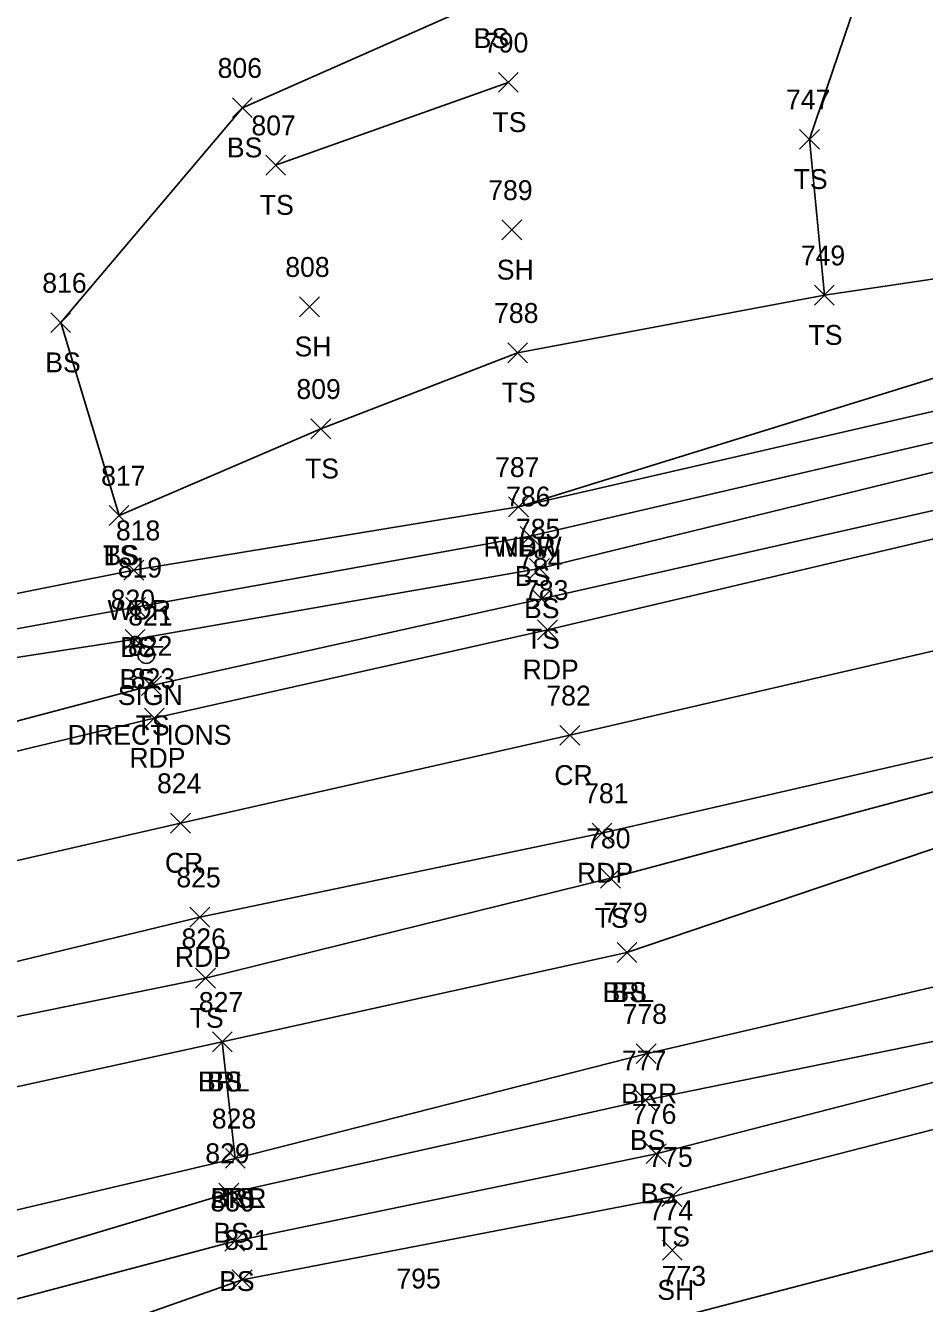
# Model space of a CAD drawing. Extents: x 1443590 to 1445966, y 578314 to 580556.
# Drawn here: x 1445402.9 to 1445493.3, y 579089.7 to 579218.3 of the extents above; entities that cross this region are included whole.
import ezdxf

# ---------------------------------------------------------------- set-up
doc = ezdxf.new("R2010")
doc.units = 0
for name, color, linetype in [('L_A', 7, 'Continuous'), ('L_I', 7, 'Continuous'), ('L_TIC', 7, 'Continuous'), ('LABL', 7, 'Continuous'), ('LAWA', 7, 'Continuous'), ('LELB', 7, 'Continuous'), ('LFNC', 7, 'Continuous'), ('P_A', 7, 'Continuous'), ('P_I', 7, 'Continuous'), ('P_TIC', 7, 'Continuous'), ('PET', 7, 'Continuous'), ('PRC', 7, 'Continuous'), ('S_A', 7, 'Continuous'), ('S_C', 7, 'Continuous'), ('S_I', 7, 'Continuous'), ('SSGN', 7, 'Continuous')]:
    doc.layers.add(name, color=color, linetype=linetype)

msp = doc.modelspace()

# ---------------------------------------------------------------- linework, layer by layer
at = {"layer": 'L_TIC'}
for points in [[(1445450.45, 579211.62), (1445452.45, 579213.62)], [(1445452.45, 579211.62), (1445450.45, 579213.62)], [(1445423.69, 579209.07), (1445425.69, 579211.07)], [(1445425.69, 579209.07), (1445423.69, 579211.07)], [(1445480.75, 579205.89), (1445482.75, 579207.89)], [(1445482.75, 579205.89), (1445480.75, 579207.89)], [(1445427.04, 579203.29), (1445429.04, 579205.29)], [(1445429.04, 579203.29), (1445427.04, 579205.29)], [(1445450.8, 579196.77), (1445452.8, 579198.77)], [(1445452.8, 579196.77), (1445450.8, 579198.77)], [(1445482.25, 579190.2), (1445484.25, 579192.2)], [(1445484.25, 579190.2), (1445482.25, 579192.2)], [(1445482.25, 579190.2), (1445484.25, 579192.2)], [(1445484.25, 579190.2), (1445482.25, 579192.2)], [(1445430.45, 579189.04), (1445432.45, 579191.04)], [(1445432.45, 579189.04), (1445430.45, 579191.04)], [(1445405.41, 579187.44), (1445407.41, 579189.44)], [(1445407.41, 579187.44), (1445405.41, 579189.44)], [(1445451.39, 579184.41), (1445453.39, 579186.41)], [(1445453.39, 579184.41), (1445451.39, 579186.41)], [(1445431.58, 579176.76), (1445433.58, 579178.76)], [(1445433.58, 579176.76), (1445431.58, 579178.76)], [(1445451.48, 579168.9), (1445453.48, 579170.9)], [(1445453.48, 579168.9), (1445451.48, 579170.9)], [(1445451.48, 579168.9), (1445453.48, 579170.9)], [(1445453.48, 579168.9), (1445451.48, 579170.9)], [(1445411.28, 579168.03), (1445413.28, 579170.03)], [(1445413.28, 579168.03), (1445411.28, 579170.03)], [(1445411.28, 579168.03), (1445413.28, 579170.03)], [(1445413.28, 579168.03), (1445411.28, 579170.03)], [(1445452.65, 579165.94), (1445454.65, 579167.94)], [(1445454.65, 579165.94), (1445452.65, 579167.94)], [(1445412.76, 579162.53), (1445414.76, 579164.53)], [(1445414.76, 579162.53), (1445412.76, 579164.53)], [(1445453.59, 579162.7), (1445455.59, 579164.7)], [(1445455.59, 579162.7), (1445453.59, 579164.7)], [(1445453.81, 579159.63), (1445455.81, 579161.63)], [(1445455.81, 579159.63), (1445453.81, 579161.63)], [(1445412.96, 579158.79), (1445414.96, 579160.79)], [(1445414.96, 579158.79), (1445412.96, 579160.79)], [(1445412.89, 579155.57), (1445414.89, 579157.57)], [(1445414.89, 579155.57), (1445412.89, 579157.57)], [(1445414.54, 579150.91), (1445416.54, 579152.91)], [(1445416.54, 579150.91), (1445414.54, 579152.91)], [(1445460.73, 579131.54), (1445462.73, 579133.54)], [(1445462.73, 579131.54), (1445460.73, 579133.54)], [(1445462.39, 579124.06), (1445464.39, 579126.06)], [(1445464.39, 579124.06), (1445462.39, 579126.06)], [(1445462.39, 579124.06), (1445464.39, 579126.06)], [(1445464.39, 579124.06), (1445462.39, 579126.06)], [(1445419.98, 579121.48), (1445421.98, 579123.48)], [(1445421.98, 579121.48), (1445419.98, 579123.48)], [(1445421.67, 579115.07), (1445423.67, 579117.07)], [(1445423.67, 579115.07), (1445421.67, 579117.07)], [(1445421.67, 579115.07), (1445423.67, 579117.07)], [(1445423.67, 579115.07), (1445421.67, 579117.07)], [(1445464.31, 579113.87), (1445466.31, 579115.87)], [(1445466.31, 579113.87), (1445464.31, 579115.87)], [(1445464.25, 579109.19), (1445466.25, 579111.19)], [(1445466.25, 579109.19), (1445464.25, 579111.19)], [(1445465.32, 579103.81), (1445467.32, 579105.81)], [(1445467.32, 579103.81), (1445465.32, 579105.81)], [(1445422.98, 579103.34), (1445424.98, 579105.34)], [(1445424.98, 579103.34), (1445422.98, 579105.34)], [(1445422.98, 579103.34), (1445424.98, 579105.34)], [(1445424.98, 579103.34), (1445422.98, 579105.34)], [(1445422.98, 579103.34), (1445424.98, 579105.34)], [(1445424.98, 579103.34), (1445422.98, 579105.34)], [(1445422.33, 579099.85), (1445424.33, 579101.85)], [(1445424.33, 579099.85), (1445422.33, 579101.85)], [(1445466.9, 579099.48), (1445468.9, 579101.48)], [(1445468.9, 579099.48), (1445466.9, 579101.48)], [(1445422.92, 579094.99), (1445424.92, 579096.99)], [(1445424.92, 579094.99), (1445422.92, 579096.99)], [(1445466.95, 579094.1), (1445468.95, 579096.1)], [(1445468.95, 579094.1), (1445466.95, 579096.1)], [(1445423.67, 579091.13), (1445425.67, 579093.13)], [(1445425.67, 579091.13), (1445423.67, 579093.13)]]:
    msp.add_lwpolyline(points, dxfattribs=at)
at = {"layer": 'LABL'}
for points in [[(1445906.55, 579212.65), (1445879.71, 579204.72), (1445850.58, 579198.62), (1445810.71, 579192.45), (1445767.71, 579189.73), (1445724.08, 579181.18), (1445680.91, 579170.42), (1445633.84, 579155.99), (1445592.6, 579145.22), (1445551.97, 579134.61), (1445508.87, 579124.99), (1445465.31, 579114.87), (1445423.98, 579104.34)], [(1445463.39, 579125.06), (1445422.67, 579116.07), (1445423.98, 579104.34)]]:
    msp.add_lwpolyline(points, dxfattribs=at)
at = {"layer": 'LAWA'}
msp.add_lwpolyline([(1445940.22, 579284.43), (1445885.83, 579272.36), (1445844.44, 579262.69), (1445827.48, 579258.91), (1445796.71, 579245.71), (1445755.59, 579235.98), (1445712.93, 579227.65), (1445690.54, 579223.96), (1445678.14, 579218.71), (1445669.83, 579217.4), (1445660.64, 579215.29), (1445650.82, 579212.91), (1445620.88, 579206.25), (1445585.32, 579198.49), (1445581.88, 579199.68), (1445534.95, 579191.15), (1445499.12, 579184.35), (1445452.48, 579169.9), (1445413.76, 579163.53), (1445389.98, 579158.81), (1445383.55, 579156.95)], dxfattribs=at)
at = {"layer": 'LELB'}
for points in [[(1445942.28, 579274.76), (1445889.96, 579263.07), (1445844.03, 579252.87), (1445798.37, 579240.83), (1445754.95, 579231.82), (1445713.51, 579222.75), (1445671.18, 579212.96), (1445621.87, 579202.82), (1445582.2, 579193.33), (1445537.64, 579181.65), (1445500.79, 579174.99), (1445454.59, 579163.7), (1445413.89, 579156.57), (1445390.87, 579153.03), (1445388.01, 579152.33), (1445386.99, 579153.05), (1445384.05, 579149.01)], [(1445942.54, 579272.88), (1445891.62, 579260.69), (1445844.68, 579249.92), (1445798.84, 579238.44), (1445755.18, 579228.94), (1445714.18, 579219.76), (1445671.32, 579209.34), (1445621.86, 579198.5), (1445582.62, 579189.65), (1445538.19, 579178.91), (1445501.35, 579171.14), (1445454.81, 579160.63), (1445415.54, 579151.91), (1445387.13, 579144.4), (1445381, 579142.46), (1445332.01, 579134.76), (1445286.79, 579125.14)], [(1445527.65, 579251.11), (1445503.6, 579243.88), (1445491.05, 579234.26), (1445481.75, 579206.89), (1445483.25, 579191.2)], [(1445885.78, 579229.39), (1445850.36, 579221.75), (1445806.08, 579211.12), (1445764.21, 579197.81), (1445722.66, 579187.24), (1445678.57, 579179.16), (1445630.17, 579165.14), (1445590.01, 579156.78), (1445545.78, 579146.09), (1445506.67, 579139.71), (1445463.39, 579125.06), (1445422.67, 579116.07), (1445395.65, 579110.15), (1445393.02, 579109.29)], [(1445449.52, 579221.07), (1445424.69, 579210.07), (1445406.41, 579188.44), (1445412.28, 579169.03)], [(1445451.45, 579212.62), (1445428.04, 579204.29)], [(1445806.08, 579211.12), (1445762.42, 579200.85), (1445721.8, 579192.86), (1445676.81, 579183.17), (1445628.91, 579172.51), (1445588.96, 579161.55), (1445544.94, 579151.67), (1445505.74, 579144.31), (1445461.73, 579132.54), (1445420.98, 579122.48), (1445392.8, 579116.72), (1445384.72, 579116.17), (1445337.84, 579106.44), (1445294.36, 579095.47), (1445264.43, 579088.86), (1445254.07, 579086.81), (1445243.15, 579080.33), (1445227.05, 579067.57), (1445218.63, 579054.58), (1445214.55, 579043.43)], [(1445620.71, 579208.42), (1445581.91, 579206.28), (1445534.02, 579196.73), (1445495.9, 579193.07), (1445483.25, 579191.2), (1445452.39, 579185.41), (1445432.58, 579177.76), (1445412.28, 579169.03)], [(1445585.32, 579198.49), (1445536.82, 579184.09), (1445500.26, 579177.8), (1445453.65, 579166.94), (1445413.96, 579159.79), (1445390.32, 579155.5), (1445382.97, 579154.29)], [(1445767.71, 579189.73), (1445769.55, 579182.93), (1445765.47, 579181.13), (1445730.83, 579170.18), (1445684, 579159.1), (1445636.58, 579144.74), (1445595.78, 579133.7), (1445555.1, 579121.04), (1445510.62, 579111.48), (1445467.9, 579100.48), (1445424.67, 579092.13), (1445397.59, 579082.57), (1445383.73, 579074.7), (1445374.6, 579053.01), (1445370.93, 579034.72)], [(1445763.45, 579187.19), (1445726.85, 579177.14), (1445682.27, 579166.7), (1445634.8, 579152.14), (1445594.22, 579140.59), (1445552.72, 579130.37), (1445509.46, 579119.23), (1445465.25, 579110.19), (1445423.33, 579100.85), (1445394.74, 579092.28), (1445387.84, 579092.34), (1445387.39, 579099.59), (1445390.91, 579104.48), (1445390.5, 579108.7), (1445390.05, 579112.49), (1445388.46, 579111.83), (1445389.06, 579108.23), (1445388.43, 579106.79), (1445384.9, 579102.1), (1445382.74, 579094.99), (1445374.47, 579077.54), (1445367.34, 579057.59), (1445362.91, 579033.07)], [(1445763.45, 579187.19), (1445764.56, 579183.55), (1445727.83, 579174.27), (1445682.59, 579163.41), (1445635.26, 579149.24), (1445594.61, 579136.52), (1445553.39, 579126.28), (1445509.79, 579116), (1445466.32, 579104.81), (1445423.92, 579095.99), (1445394.53, 579088.21), (1445383.79, 579087.03), (1445379.06, 579077.34), (1445369.46, 579055.39), (1445365.9, 579033.98)], [(1445423.98, 579104.34), (1445394.5, 579097.37), (1445391.21, 579096.3), (1445392.92, 579104.62), (1445393.02, 579109.29)], [(1445512.94, 579099.93), (1445469.24, 579088.51), (1445443.81, 579084.42), (1445421.1, 579073.42), (1445397.83, 579066.86)]]:
    msp.add_lwpolyline(points, dxfattribs=at)
at = {"layer": 'LFNC'}
msp.add_lwpolyline([(1445795.85, 579248.54), (1445764.2, 579243.23), (1445754.13, 579239.83), (1445711.84, 579230.59), (1445690.15, 579228.03), (1445678.15, 579223.24), (1445660.25, 579218.27), (1445650, 579215.14), (1445620.71, 579208.42), (1445581.88, 579199.68), (1445535.48, 579187.73), (1445499.96, 579180.85), (1445452.48, 579169.9)], dxfattribs=at)
at = {"layer": 'P_TIC'}
for points in [[(1445454.4, 579156.53), (1445456.4, 579158.53)], [(1445456.4, 579156.53), (1445454.4, 579158.53)], [(1445414.83, 579147.65), (1445416.83, 579149.65)], [(1445416.83, 579147.65), (1445414.83, 579149.65)], [(1445456.64, 579145.91), (1445458.64, 579147.91)], [(1445458.64, 579145.91), (1445456.64, 579147.91)], [(1445417.46, 579137.08), (1445419.46, 579139.08)], [(1445419.46, 579137.08), (1445417.46, 579139.08)], [(1445459.87, 579136.08), (1445461.87, 579138.08)], [(1445461.87, 579136.08), (1445459.87, 579138.08)], [(1445419.41, 579127.61), (1445421.41, 579129.61)], [(1445421.41, 579127.61), (1445419.41, 579129.61)]]:
    msp.add_lwpolyline(points, dxfattribs=at)
at = {"layer": 'PET'}
for points in [[(1445501.67, 579168.43), (1445455.4, 579157.53), (1445415.83, 579148.65), (1445383.99, 579140.98), (1445332.83, 579129.97), (1445290.54, 579120.7), (1445257.45, 579113.85), (1445222.94, 579108.87), (1445187.64, 579104.95), (1445153.03, 579101.52), (1445134.69, 579101.81), (1445094.76, 579101.93)], [(1445505.3, 579147.27), (1445460.87, 579137.08), (1445420.41, 579128.61), (1445387.54, 579120.65), (1445337.52, 579109.35), (1445293.82, 579099.75), (1445262.55, 579093.02), (1445250.68, 579090.5), (1445218.05, 579086.64), (1445190.56, 579083.31), (1445162.7, 579080.88), (1445142.74, 579080.19), (1445099.09, 579079.55)]]:
    msp.add_lwpolyline(points, dxfattribs=at)
at = {"layer": 'PRC'}
msp.add_lwpolyline([(1445503.37, 579157.52), (1445457.64, 579146.91), (1445418.46, 579138.08), (1445385.47, 579130.53), (1445335.24, 579119.44), (1445292.05, 579110.36), (1445260.01, 579104.38), (1445221.4, 579098.24), (1445184.84, 579093.58), (1445154.68, 579091.25), (1445133.82, 579090.86), (1445081.89, 579091.59)], dxfattribs=at)
at = {"layer": 'SSGN'}
for p, q in [((1445413.38, 579155.82), (1445416.71, 579155.82)), ((1445415.02, 579154.98), (1445415.02, 579154.98))]:
    msp.add_line(p, q, dxfattribs=at)
msp.add_circle((1445415.02, 579154.98), 0.833, dxfattribs=at)

# ---------------------------------------------------------------- texts
at = {"layer": 'L_A'}
for s, p in [('BS', (1445447.96, 579216.07)), ('TS', (1445449.86, 579207.62)), ('BS', (1445423.13, 579205.07)), ('TS', (1445480.16, 579201.89)), ('TS', (1445426.45, 579199.29)), ('SH', (1445450.29, 579192.77)), ('TS', (1445481.66, 579186.2)), ('TS', (1445481.66, 579186.2)), ('SH', (1445429.94, 579185.04)), ('BS', (1445404.86, 579183.44)), ('TS', (1445450.8, 579180.41)), ('TS', (1445430.99, 579172.76)), ('FNBW', (1445448.95, 579164.9)), ('WDR', (1445449.84, 579164.9)), ('TS', (1445410.69, 579164.03)), ('BS', (1445410.72, 579164.03)), ('BS', (1445452.09, 579161.94)), ('WDR', (1445411.12, 579158.53)), ('BS', (1445453.03, 579158.7)), ('TS', (1445453.22, 579155.63)), ('BS', (1445412.4, 579154.79)), ('BS', (1445412.33, 579151.57)), ('TS', (1445413.95, 579146.91)), ('TS', (1445460.14, 579127.54)), ('BRL', (1445460.93, 579120.06)), ('BS', (1445461.83, 579120.06)), ('TS', (1445419.39, 579117.48)), ('BRL', (1445420.22, 579111.07)), ('BS', (1445421.11, 579111.07)), ('BRR', (1445462.8, 579109.87)), ('BS', (1445463.69, 579105.19)), ('BRR', (1445421.47, 579099.34)), ('BRL', (1445421.53, 579099.34)), ('TS', (1445422.39, 579099.34)), ('BS', (1445464.76, 579099.81)), ('BS', (1445421.77, 579095.85)), ('TS', (1445466.31, 579095.48)), ('BS', (1445422.36, 579090.99)), ('SH', (1445466.44, 579090.1))]:
    msp.add_text(s, height=2, dxfattribs=at).set_placement(p)
at = {"layer": 'L_I'}
for s, p in [('790', (1445449, 579215.62)), ('806', (1445422.2, 579213.07)), ('747', (1445479.39, 579209.89)), ('807', (1445425.6, 579207.29)), ('789', (1445449.43, 579200.77)), ('749', (1445480.88, 579194.2)), ('749', (1445480.88, 579194.2)), ('808', (1445429.01, 579193.04)), ('816', (1445404.56, 579191.44)), ('788', (1445450.02, 579188.41)), ('809', (1445430.13, 579180.76)), ('817', (1445410.48, 579172.03)), ('817', (1445410.48, 579172.03)), ('787', (1445450.12, 579172.9)), ('787', (1445450.12, 579172.9)), ('786', (1445451.23, 579169.94)), ('818', (1445411.97, 579166.53)), ('785', (1445452.22, 579166.7)), ('784', (1445452.45, 579163.63)), ('819', (1445412.15, 579162.79)), ('820', (1445411.44, 579159.57)), ('822', (1445413.18, 579154.91)), ('780', (1445459.28, 579135.54)), ('779', (1445461.02, 579128.06)), ('779', (1445461.02, 579128.06)), ('826', (1445418.57, 579125.48)), ('827', (1445420.31, 579119.07)), ('827', (1445420.31, 579119.07)), ('778', (1445462.95, 579117.87)), ('777', (1445462.89, 579113.19)), ('776', (1445463.9, 579107.81)), ('828', (1445421.62, 579107.34)), ('828', (1445421.62, 579107.34)), ('828', (1445421.62, 579107.34)), ('829', (1445420.96, 579103.85)), ('775', (1445465.54, 579103.48)), ('830', (1445421.47, 579098.99)), ('774', (1445465.59, 579098.1)), ('831', (1445422.87, 579095.13)), ('795', (1445440.19, 579091.24)), ('773', (1445466.88, 579091.51))]:
    msp.add_text(s, height=2, dxfattribs=at).set_placement(p)
at = {"layer": 'P_A'}
for s, p in [('RDP', (1445452.89, 579152.53)), ('RDP', (1445413.32, 579143.65)), ('CR', (1445456.08, 579141.91)), ('CR', (1445416.9, 579133.08)), ('RDP', (1445458.36, 579132.08)), ('RDP', (1445417.9, 579123.61))]:
    msp.add_text(s, height=2, dxfattribs=at).set_placement(p)
at = {"layer": 'P_I'}
for s, p in [('783', (1445453.04, 579160.53)), ('823', (1445413.47, 579151.65)), ('782', (1445455.28, 579149.91)), ('824', (1445416.1, 579141.08)), ('781', (1445459.08, 579140.08)), ('825', (1445418.05, 579131.61))]:
    msp.add_text(s, height=2, dxfattribs=at).set_placement(p)
at = {"layer": 'S_A'}
msp.add_text('SIGN', height=2, dxfattribs=at).set_placement((1445412.16, 579149.96))
at = {"layer": 'S_C'}
msp.add_text('DIRECTIONS', height=2, dxfattribs=at).set_placement((1445407.1, 579145.96))
at = {"layer": 'S_I'}
msp.add_text('821', height=2, dxfattribs=at).set_placement((1445413.21, 579157.96))

doc.saveas('drawing.dxf')
